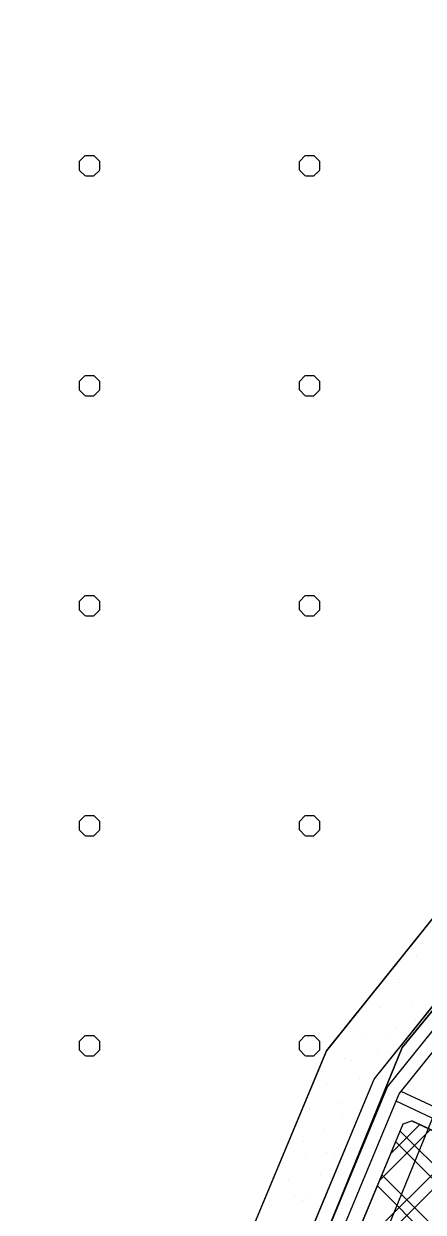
# Model space of a CAD drawing. Extents: x 419109 to 421295, y 4452223 to 4457798.
# Drawn here: x 419680 to 419861, y 4456316 to 4456856 of the extents above; entities that cross this region are included whole.
import ezdxf

# ---------------------------------------------------------------- set-up
doc = ezdxf.new("R2010")
doc.units = 0
for name, color, linetype in [('ADAKENARI', 7, 'Continuous'), ('KALDIRIM_FAT', 7, 'Continuous'), ('PL_AYA_PARK_DINLENME', 7, 'Continuous'), ('PL_K_DEPOLAMA', 7, 'Continuous'), ('PL_KA_TARIM_ALANI', 7, 'Continuous'), ('TR_TARIMALANI', 7, 'Continuous'), ('TRFAT_DEPOLAMA', 7, 'Continuous'), ('TRFAT_PARKALANI', 7, 'Continuous')]:
    doc.layers.add(name, color=color, linetype=linetype)

msp = doc.modelspace()

# ---------------------------------------------------------------- linework, layer by layer
at = {"layer": 'ADAKENARI'}
for p, q in [((419817.34, 4456389.19), (419937.97, 4456539.69)), ((419839.06, 4456376.31), (419960.56, 4456527.89)), ((419730.88, 4456181.8), (419817.34, 4456389.19)), ((419754.34, 4456173.09), (419839.06, 4456376.31)), ((419774.25, 4456168.89), (419852.21, 4456355.88)), ((419852.21, 4456355.88), (419856.08, 4456357.37)), ((419946.16, 4456314.89), (419856.08, 4456357.37))]:
    msp.add_line(p, q, dxfattribs=at)
at = {"layer": 'KALDIRIM_FAT'}
for p, q in [((419845.14, 4456372.7), (419966.88, 4456524.58)), ((419850.35, 4456369.61), (419972.3, 4456521.75)), ((419760.9, 4456170.65), (419845.14, 4456372.7)), ((419766.53, 4456168.56), (419850.35, 4456369.61)), ((419963.43, 4456312.27), (419848.95, 4456366.26)), ((419964.56, 4456317.27), (419851.23, 4456370.71))]:
    msp.add_line(p, q, dxfattribs=at)
at = {"layer": 'PL_AYA_PARK_DINLENME'}
for points in [[(420118.96, 4457025.05), (419997.85, 4457034.52), (419976.45, 4456862.61), (419990.59, 4456775.21), (419973.03, 4456658.34), (419937.97, 4456539.69), (419817.34, 4456389.19), (419730.88, 4456181.8), (419679.75, 4456025.55), (419854.6, 4455987.6)], [(419859.9, 4456012.03), (419712.12, 4456044.1), (419754.34, 4456173.09), (419839.06, 4456376.31), (419960.56, 4456527.89), (419997.49, 4456652.91), (420015.89, 4456775.35), (420001.7, 4456863.07), (420019.71, 4457007.73), (420039.67, 4457006.17), (420110.63, 4457000.62), (420122.08, 4456999.73), (420124.45, 4456999.54)], [(420016.8, 4456927.25), (420013.63, 4456854.22), (420021.56, 4456763.74), (419972.35, 4456528.79), (419896.15, 4456444.66), (419851.71, 4456390.68), (419781.86, 4456219.24), (419743.76, 4456181.14), (419715.18, 4456046.21), (419900.92, 4456001.76), (419824.72, 4455719.19), (419823.13, 4455660.45), (419756.46, 4455592.19), (419783.44, 4455525.52), (419794.56, 4455425.51), (419778.68, 4455323.91)], [(419804.18, 4455325.18), (419819.77, 4455424.95), (419807.91, 4455531.7), (419785.76, 4455586.42), (419835.59, 4455637.43), (419842.19, 4455646.09), (419927.54, 4456021.09), (419744.69, 4456064.85), (419766.68, 4456168.71), (419803.1, 4456205.13), (419873.42, 4456377.73), (419915.08, 4456428.31), (419995.43, 4456517.04), (420046.79, 4456762.24), (420038.67, 4456854.78), (420041.73, 4456924.97)]]:
    msp.add_lwpolyline(points, dxfattribs=at)
at = {"layer": 'PL_K_DEPOLAMA'}
msp.add_lwpolyline([(419774.25, 4456168.89), (419852.21, 4456355.88), (419856.08, 4456357.37), (419946.16, 4456314.89), (419877.03, 4456149.07), (419776.06, 4456165.64)], close=True, dxfattribs=at)
at = {"layer": 'PL_KA_TARIM_ALANI'}
msp.add_lwpolyline([(419792.54, 4455014.98), (419819.96, 4455165.16), (419778.68, 4455323.91), (419794.56, 4455425.51), (419783.44, 4455525.52), (419756.46, 4455592.19), (419823.13, 4455660.45), (419824.72, 4455719.19), (419900.92, 4456001.76), (419869.84, 4456009.19), (419715.18, 4456046.21), (419743.76, 4456181.14), (419781.86, 4456219.24), (419851.71, 4456390.68), (419896.15, 4456444.66), (419972.35, 4456528.79), (420021.56, 4456763.74), (420013.63, 4456854.22), (420016.8, 4456927.25), (420027.91, 4457006.62), (420158.52, 4456994.43), (420142.12, 4457086.4)], dxfattribs=at)
at = {"layer": 'TR_TARIMALANI'}
for p, q in [((419705, 4456793.41), (419707.71, 4456796.12)), ((419705.04, 4456789.6), (419705.04, 4456793.43)), ((419707.75, 4456796.14), (419711.58, 4456796.14)), ((419714.25, 4456793.41), (419711.54, 4456796.12)), ((419714.29, 4456789.6), (419714.29, 4456793.43)), ((419805, 4456793.41), (419807.71, 4456796.12)), ((419805.04, 4456789.6), (419805.04, 4456793.43)), ((419807.75, 4456796.14), (419811.58, 4456796.14)), ((419814.25, 4456793.41), (419811.54, 4456796.12)), ((419814.29, 4456789.6), (419814.29, 4456793.43)), ((419707.71, 4456786.87), (419705, 4456789.58)), ((419711.54, 4456786.87), (419714.25, 4456789.58)), ((419807.71, 4456786.87), (419805, 4456789.58)), ((419811.54, 4456786.87), (419814.25, 4456789.58)), ((419707.75, 4456786.89), (419711.58, 4456786.89)), ((419807.75, 4456786.89), (419811.58, 4456786.89)), ((419705, 4456693.41), (419707.71, 4456696.12)), ((419707.75, 4456696.14), (419711.58, 4456696.14)), ((419714.25, 4456693.41), (419711.54, 4456696.12)), ((419805, 4456693.41), (419807.71, 4456696.12)), ((419807.75, 4456696.14), (419811.58, 4456696.14)), ((419814.25, 4456693.41), (419811.54, 4456696.12)), ((419705.04, 4456689.6), (419705.04, 4456693.43)), ((419714.29, 4456689.6), (419714.29, 4456693.43)), ((419805.04, 4456689.6), (419805.04, 4456693.43)), ((419814.29, 4456689.6), (419814.29, 4456693.43)), ((419707.71, 4456686.87), (419705, 4456689.58)), ((419707.75, 4456686.89), (419711.58, 4456686.89)), ((419711.54, 4456686.87), (419714.25, 4456689.58)), ((419807.71, 4456686.87), (419805, 4456689.58)), ((419807.75, 4456686.89), (419811.58, 4456686.89)), ((419811.54, 4456686.87), (419814.25, 4456689.58)), ((419705, 4456593.41), (419707.71, 4456596.12)), ((419705.04, 4456589.6), (419705.04, 4456593.43)), ((419707.75, 4456596.14), (419711.58, 4456596.14)), ((419714.25, 4456593.41), (419711.54, 4456596.12)), ((419714.29, 4456589.6), (419714.29, 4456593.43)), ((419805, 4456593.41), (419807.71, 4456596.12)), ((419805.04, 4456589.6), (419805.04, 4456593.43)), ((419807.75, 4456596.14), (419811.58, 4456596.14)), ((419814.25, 4456593.41), (419811.54, 4456596.12)), ((419814.29, 4456589.6), (419814.29, 4456593.43)), ((419707.71, 4456586.87), (419705, 4456589.58)), ((419711.54, 4456586.87), (419714.25, 4456589.58)), ((419807.71, 4456586.87), (419805, 4456589.58)), ((419811.54, 4456586.87), (419814.25, 4456589.58)), ((419707.75, 4456586.89), (419711.58, 4456586.89)), ((419807.75, 4456586.89), (419811.58, 4456586.89)), ((419705, 4456493.41), (419707.71, 4456496.12)), ((419707.75, 4456496.14), (419711.58, 4456496.14)), ((419714.25, 4456493.41), (419711.54, 4456496.12)), ((419805, 4456493.41), (419807.71, 4456496.12)), ((419807.75, 4456496.14), (419811.58, 4456496.14)), ((419814.25, 4456493.41), (419811.54, 4456496.12)), ((419705.04, 4456489.6), (419705.04, 4456493.43)), ((419714.29, 4456489.6), (419714.29, 4456493.43)), ((419805.04, 4456489.6), (419805.04, 4456493.43)), ((419814.29, 4456489.6), (419814.29, 4456493.43)), ((419707.71, 4456486.87), (419705, 4456489.58)), ((419707.75, 4456486.89), (419711.58, 4456486.89)), ((419711.54, 4456486.87), (419714.25, 4456489.58)), ((419807.71, 4456486.87), (419805, 4456489.58)), ((419807.75, 4456486.89), (419811.58, 4456486.89)), ((419811.54, 4456486.87), (419814.25, 4456489.58)), ((419705, 4456393.41), (419707.71, 4456396.12)), ((419705.04, 4456389.6), (419705.04, 4456393.43)), ((419707.75, 4456396.14), (419711.58, 4456396.14)), ((419714.25, 4456393.41), (419711.54, 4456396.12)), ((419714.29, 4456389.6), (419714.29, 4456393.43)), ((419805, 4456393.41), (419807.71, 4456396.12)), ((419805.04, 4456389.6), (419805.04, 4456393.43)), ((419807.75, 4456396.14), (419811.58, 4456396.14)), ((419814.25, 4456393.41), (419811.54, 4456396.12)), ((419814.29, 4456389.6), (419814.29, 4456393.43)), ((419707.71, 4456386.87), (419705, 4456389.58)), ((419711.54, 4456386.87), (419714.25, 4456389.58)), ((419807.71, 4456386.87), (419805, 4456389.58)), ((419811.54, 4456386.87), (419814.25, 4456389.58)), ((419707.75, 4456386.89), (419711.58, 4456386.89)), ((419807.75, 4456386.89), (419811.58, 4456386.89))]:
    msp.add_line(p, q, dxfattribs=at)
at = {"layer": 'TRFAT_DEPOLAMA'}
for p, q in [((419846.6, 4456342.41), (419859.8, 4456355.62)), ((419841.54, 4456330.29), (419864.6, 4456353.35)), ((419850.88, 4456352.69), (419929.25, 4456274.33)), ((419821.32, 4456281.78), (419883.82, 4456344.29)), ((419826.37, 4456293.91), (419879.02, 4456346.55)), ((419848.8, 4456347.7), (419927.17, 4456269.34)), ((419842.56, 4456332.73), (419920.93, 4456254.36)), ((419840.48, 4456327.74), (419918.85, 4456249.37))]:
    msp.add_line(p, q, dxfattribs=at)
at = {"layer": 'TRFAT_PARKALANI'}
for p, q in [((419858.09, 4456431.87), (419858.09, 4456431.87)), ((419849.97, 4456420.29), (419849.97, 4456420.29)), ((419850.51, 4456421.59), (419850.51, 4456421.59)), ((419833.59, 4456409.08), (419833.59, 4456409.08)), ((419856.63, 4456411.31), (419856.63, 4456411.31)), ((419841.86, 4456408.71), (419841.86, 4456408.71)), ((419831.4, 4456399.57), (419831.4, 4456399.57)), ((419848.52, 4456399.73), (419848.52, 4456399.73)), ((419857.94, 4456403.4), (419857.94, 4456403.4)), ((419833.75, 4456397.12), (419833.75, 4456397.12)), ((419846.17, 4456396.97), (419846.17, 4456396.97)), ((419840.41, 4456388.14), (419840.41, 4456388.14)), ((419825.64, 4456385.54), (419825.64, 4456385.54)), ((419828.79, 4456384.8), (419828.79, 4456384.8)), ((419813.2, 4456378.92), (419813.2, 4456378.92)), ((419832.3, 4456376.56), (419832.3, 4456376.56)), ((419817.53, 4456373.95), (419817.53, 4456373.95)), ((419837.55, 4456373.24), (419837.55, 4456373.24)), ((419809.42, 4456362.37), (419809.42, 4456362.37)), ((419809.68, 4456362.78), (419809.68, 4456362.78)), ((419824.19, 4456364.97), (419824.19, 4456364.97)), ((419824.45, 4456360.18), (419824.45, 4456360.18)), ((419816.08, 4456353.39), (419816.08, 4456353.39)), ((419828.66, 4456352.73), (419828.66, 4456352.73)), ((419807.07, 4456348.01), (419807.07, 4456348.01)), ((419822.74, 4456344.41), (419822.74, 4456344.41)), ((419807.97, 4456341.8), (419807.97, 4456341.8)), ((419817.17, 4456343.08), (419817.17, 4456343.08)), ((419820.98, 4456340.48), (419820.98, 4456340.48)), ((419799.85, 4456330.22), (419799.85, 4456330.22)), ((419814.63, 4456332.82), (419814.63, 4456332.82)), ((419802.73, 4456323.39), (419802.73, 4456323.39)), ((419808.27, 4456322.57), (419808.27, 4456322.57)), ((419791.74, 4456318.63), (419791.74, 4456318.63)), ((419806.51, 4456321.24), (419806.51, 4456321.24))]:
    msp.add_line(p, q, dxfattribs=at)

doc.saveas('drawing.dxf')
